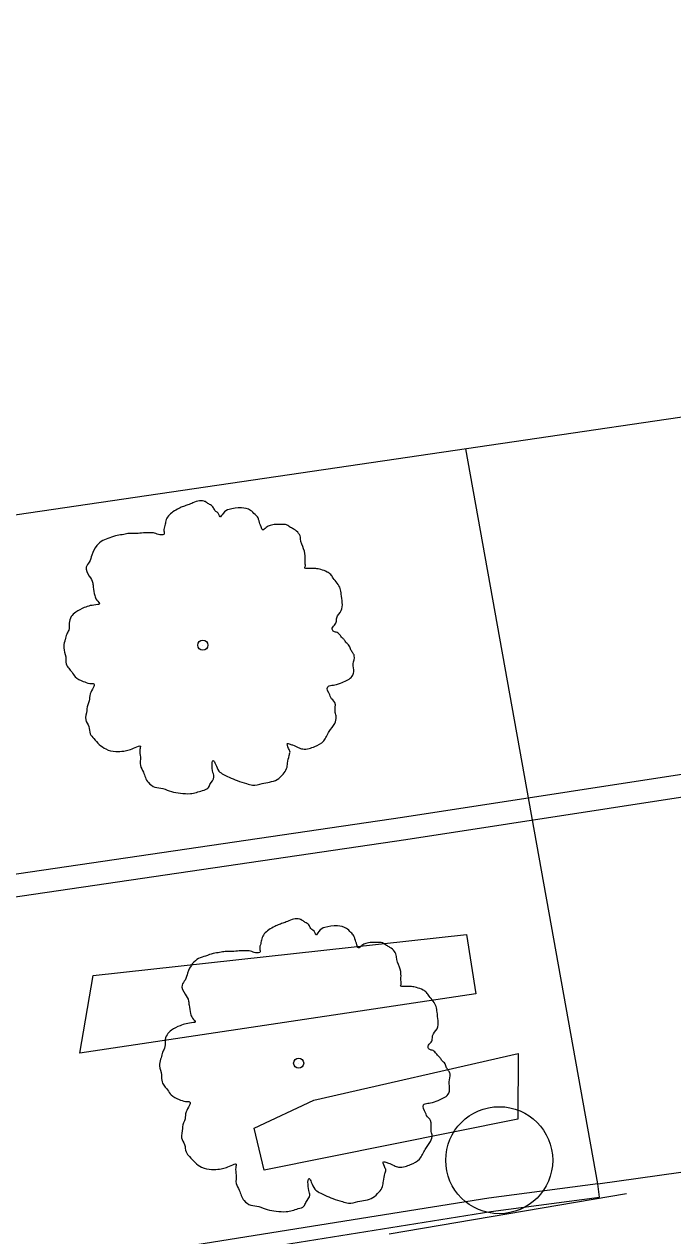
# Model space of a CAD drawing. Extents: x 2161152 to 2175754, y 602179 to 617749.
# Drawn here: x 2163562.19 to 2163586.45, y 606244.73 to 606290.03 of the extents above; entities that cross this region are included whole.
import ezdxf

# ---------------------------------------------------------------- set-up
doc = ezdxf.new("R2010")
doc.units = 0
for name, color, linetype in [('RD_EX_Bldg', 7, 'Continuous'), ('RD_EX_BldgApp_Sign', 7, 'Continuous'), ('RD_EX_Conc_Curb', 7, 'Continuous'), ('RD_EX_Conc_Sidewalk', 7, 'Continuous'), ('RD_EX_Misc_Golf_Cartpath', 7, 'Continuous'), ('RD_EX_VEG', 7, 'Continuous'), ('RD_EX_WALL_Retaining', 7, 'Continuous')]:
    doc.layers.add(name, color=color, linetype=linetype)

msp = doc.modelspace()

# ---------------------------------------------------------------- linework, layer by layer
at = {"layer": 'RD_EX_Bldg'}
msp.add_lwpolyline([(2163498.737, 606320.775), (2163509.48, 606247.58), (2163538.628, 606251.858), (2163536.268, 606267.933), (2163632.211, 606282.015), (2163634.559, 606266.023), (2163663.946, 606270.336), (2163653.216, 606343.448), (2163498.737, 606320.775)], dxfattribs=at)
at = {"layer": 'RD_EX_BldgApp_Sign'}
msp.add_line((2163575.839, 606244.81), (2163584.713, 606246.309), dxfattribs=at)
msp.add_circle((2163579.956, 606247.558), 2, dxfattribs=at)
at = {"layer": 'RD_EX_Conc_Curb'}
msp.add_lwpolyline([(2163571.222, 606244.295), (2163579.642, 606245.638), (2163583.71, 606246.176), (2163583.644, 606246.672), (2163579.57, 606246.133), (2163571.143, 606244.789), (2163565.373, 606243.874)], dxfattribs=at)
at = {"layer": 'RD_EX_Conc_Sidewalk'}
msp.add_line((2163583.644, 606246.672), (2163593.127, 606248.009), dxfattribs=at)
at = {"layer": 'RD_EX_Misc_Golf_Cartpath'}
msp.add_line((2163583.644, 606246.672), (2163578.707, 606274.162), dxfattribs=at)
at = {"layer": 'RD_EX_VEG'}
for points in [[(2163564.767, 606254.466), (2163578.728, 606256.001), (2163579.087, 606253.784), (2163564.273, 606251.559), (2163564.767, 606254.466)], [(2163573.026, 606249.805), (2163580.665, 606251.549), (2163580.649, 606249.092), (2163571.167, 606247.19), (2163570.788, 606248.75), (2163573.026, 606249.805)]]:
    msp.add_lwpolyline(points, dxfattribs=at)
for centre, radius in [((2163568.868, 606266.816), 0.188), ((2163568.859, 606266.802), 0.000075), ((2163572.454, 606251.186), 0.188), ((2163572.444, 606251.172), 0.000075)]:
    msp.add_circle(centre, radius, dxfattribs=at)
for points in [[(2163568.967, 606272.191), (2163568.742, 606272.21), (2163568.499, 606272.135), (2163568.311, 606272.06), (2163568.142, 606272.004), (2163567.974, 606271.929), (2163567.749, 606271.798), (2163567.58, 606271.648), (2163567.486, 606271.46), (2163567.449, 606271.292), (2163567.412, 606271.086), (2163567.412, 606270.954), (2163567.318, 606270.936), (2163567.205, 606270.954), (2163567.018, 606271.011), (2163566.831, 606271.011), (2163566.643, 606271.011), (2163566.381, 606270.992), (2163566.118, 606270.992), (2163565.912, 606270.954), (2163565.669, 606270.917), (2163565.387, 606270.823), (2163565.125, 606270.729), (2163564.9, 606270.542), (2163564.713, 606270.186), (2163564.619, 606269.924), (2163564.507, 606269.736), (2163564.619, 606269.399), (2163564.75, 606269.136), (2163564.769, 606268.986), (2163564.825, 606268.668), (2163564.9, 606268.499), (2163564.994, 606268.349), (2163564.938, 606268.33), (2163564.656, 606268.293), (2163564.432, 606268.218), (2163564.113, 606268.049), (2163563.944, 606267.881), (2163563.869, 606267.637), (2163563.851, 606267.375), (2163563.776, 606267.225), (2163563.719, 606267.019), (2163563.701, 606266.962), (2163563.663, 606266.719), (2163563.738, 606266.381), (2163563.757, 606266.119), (2163563.851, 606265.95), (2163563.963, 606265.819), (2163564.094, 606265.632), (2163564.394, 606265.463), (2163564.638, 606265.388), (2163564.788, 606265.369), (2163564.656, 606264.994), (2163564.619, 606264.732), (2163564.525, 606264.432), (2163564.525, 606264.376), (2163564.488, 606264.02), (2163564.6, 606263.776), (2163564.656, 606263.495), (2163564.788, 606263.326), (2163564.994, 606263.101), (2163565.237, 606262.933), (2163565.612, 606262.839), (2163565.912, 606262.858), (2163566.343, 606262.989), (2163566.531, 606263.045), (2163566.512, 606262.914), (2163566.531, 606262.633), (2163566.531, 606262.314), (2163566.643, 606262.071), (2163566.718, 606261.865), (2163566.831, 606261.677), (2163567.074, 606261.508), (2163567.374, 606261.452), (2163567.693, 606261.34), (2163568.03, 606261.284), (2163568.405, 606261.265), (2163568.855, 606261.377), (2163569.061, 606261.471), (2163569.136, 606261.602), (2163569.286, 606261.883), (2163569.248, 606262.052), (2163569.267, 606262.502), (2163569.342, 606262.371), (2163569.473, 606262.108), (2163569.848, 606261.883), (2163570.148, 606261.752), (2163570.504, 606261.64), (2163570.729, 606261.583), (2163571.085, 606261.64), (2163571.366, 606261.696), (2163571.647, 606261.79), (2163571.872, 606261.996), (2163572.003, 606262.202), (2163572.041, 606262.408), (2163572.097, 606262.689), (2163572.134, 606262.82)], [(2163572.134, 606262.82), (2163572.078, 606262.952), (2163572.041, 606263.139), (2163572.097, 606263.12), (2163572.228, 606263.083), (2163572.434, 606262.989), (2163572.603, 606262.933), (2163572.847, 606262.952), (2163573.053, 606263.027), (2163573.39, 606263.233), (2163573.596, 606263.589), (2163573.802, 606263.889), (2163573.859, 606264.132), (2163573.821, 606264.301), (2163573.802, 606264.676), (2163573.653, 606264.863), (2163573.615, 606264.957), (2163573.54, 606265.257), (2163573.596, 606265.294), (2163573.802, 606265.332), (2163574.084, 606265.425), (2163574.29, 606265.519), (2163574.458, 606265.65), (2163574.515, 606265.819), (2163574.496, 606266.119), (2163574.533, 606266.419), (2163574.477, 606266.531), (2163574.402, 606266.644), (2163574.346, 606266.794), (2163574.234, 606266.906), (2163574.159, 606267.019), (2163574.084, 606267.093), (2163573.99, 606267.206), (2163573.859, 606267.3), (2163573.746, 606267.337), (2163573.709, 606267.45), (2163573.821, 606267.6), (2163573.859, 606267.674), (2163573.877, 606267.843), (2163574.046, 606268.106), (2163574.084, 606268.405), (2163574.046, 606268.724), (2163574.009, 606268.93), (2163573.896, 606269.136), (2163573.746, 606269.324), (2163573.653, 606269.455), (2163573.521, 606269.549), (2163573.278, 606269.642), (2163573.09, 606269.68), (2163572.828, 606269.68), (2163572.678, 606269.717), (2163572.697, 606269.755), (2163572.697, 606269.867), (2163572.697, 606270.073), (2163572.64, 606270.411), (2163572.528, 606270.786), (2163572.528, 606270.804), (2163572.453, 606270.992), (2163572.284, 606271.142), (2163572.153, 606271.217), (2163572.003, 606271.31), (2163571.816, 606271.329), (2163571.591, 606271.329), (2163571.385, 606271.292), (2163571.235, 606271.217), (2163571.104, 606271.123), (2163571.047, 606271.235), (2163570.972, 606271.46), (2163570.935, 606271.573), (2163570.823, 606271.704), (2163570.654, 606271.854), (2163570.316, 606271.948), (2163569.848, 606271.891), (2163569.623, 606271.741), (2163569.511, 606271.61), (2163569.473, 606271.704), (2163569.323, 606271.854), (2163569.248, 606271.985), (2163569.117, 606272.079), (2163569.005, 606272.154), (2163568.93, 606272.191)], [(2163572.553, 606256.562), (2163572.328, 606256.58), (2163572.084, 606256.505), (2163571.897, 606256.43), (2163571.728, 606256.374), (2163571.559, 606256.299), (2163571.334, 606256.168), (2163571.166, 606256.018), (2163571.072, 606255.831), (2163571.034, 606255.662), (2163570.997, 606255.456), (2163570.997, 606255.325), (2163570.903, 606255.306), (2163570.791, 606255.325), (2163570.603, 606255.381), (2163570.416, 606255.381), (2163570.229, 606255.381), (2163569.966, 606255.362), (2163569.704, 606255.362), (2163569.498, 606255.325), (2163569.254, 606255.287), (2163568.973, 606255.193), (2163568.71, 606255.1), (2163568.486, 606254.912), (2163568.298, 606254.556), (2163568.204, 606254.294), (2163568.092, 606254.106), (2163568.204, 606253.769), (2163568.336, 606253.507), (2163568.354, 606253.357), (2163568.411, 606253.038), (2163568.486, 606252.869), (2163568.579, 606252.719), (2163568.523, 606252.701), (2163568.242, 606252.663), (2163568.017, 606252.588), (2163567.698, 606252.42), (2163567.53, 606252.251), (2163567.455, 606252.007), (2163567.436, 606251.745), (2163567.361, 606251.595), (2163567.305, 606251.389), (2163567.286, 606251.333), (2163567.249, 606251.089), (2163567.324, 606250.752), (2163567.342, 606250.489), (2163567.436, 606250.321), (2163567.548, 606250.189), (2163567.68, 606250.002), (2163567.98, 606249.833), (2163568.223, 606249.758), (2163568.373, 606249.74), (2163568.242, 606249.365), (2163568.204, 606249.102), (2163568.111, 606248.802), (2163568.111, 606248.746), (2163568.073, 606248.39), (2163568.186, 606248.146), (2163568.242, 606247.865), (2163568.373, 606247.697), (2163568.579, 606247.472), (2163568.823, 606247.303), (2163569.198, 606247.209), (2163569.498, 606247.228), (2163569.929, 606247.359), (2163570.116, 606247.416), (2163570.097, 606247.284), (2163570.116, 606247.003), (2163570.116, 606246.685), (2163570.229, 606246.441), (2163570.304, 606246.235), (2163570.416, 606246.047), (2163570.66, 606245.879), (2163570.959, 606245.823), (2163571.278, 606245.71), (2163571.615, 606245.654), (2163571.99, 606245.635), (2163572.44, 606245.748), (2163572.646, 606245.841), (2163572.721, 606245.972), (2163572.871, 606246.254), (2163572.834, 606246.422), (2163572.852, 606246.872), (2163572.927, 606246.741), (2163573.059, 606246.478), (2163573.433, 606246.254), (2163573.733, 606246.122), (2163574.089, 606246.01), (2163574.314, 606245.954), (2163574.67, 606246.01), (2163574.952, 606246.066), (2163575.233, 606246.16), (2163575.458, 606246.366), (2163575.589, 606246.572), (2163575.626, 606246.778), (2163575.682, 606247.059), (2163575.72, 606247.191)], [(2163575.72, 606247.191), (2163575.664, 606247.322), (2163575.626, 606247.509), (2163575.682, 606247.491), (2163575.814, 606247.453), (2163576.02, 606247.359), (2163576.188, 606247.303), (2163576.432, 606247.322), (2163576.638, 606247.397), (2163576.976, 606247.603), (2163577.182, 606247.959), (2163577.388, 606248.259), (2163577.444, 606248.503), (2163577.407, 606248.671), (2163577.388, 606249.046), (2163577.238, 606249.234), (2163577.2, 606249.327), (2163577.126, 606249.627), (2163577.182, 606249.665), (2163577.388, 606249.702), (2163577.669, 606249.796), (2163577.875, 606249.889), (2163578.044, 606250.021), (2163578.1, 606250.189), (2163578.081, 606250.489), (2163578.119, 606250.789), (2163578.063, 606250.902), (2163577.988, 606251.014), (2163577.931, 606251.164), (2163577.819, 606251.276), (2163577.744, 606251.389), (2163577.669, 606251.464), (2163577.575, 606251.576), (2163577.444, 606251.67), (2163577.332, 606251.707), (2163577.294, 606251.82), (2163577.407, 606251.97), (2163577.444, 606252.045), (2163577.463, 606252.213), (2163577.632, 606252.476), (2163577.669, 606252.776), (2163577.632, 606253.094), (2163577.594, 606253.301), (2163577.482, 606253.507), (2163577.332, 606253.694), (2163577.238, 606253.825), (2163577.107, 606253.919), (2163576.863, 606254.013), (2163576.676, 606254.05), (2163576.413, 606254.05), (2163576.263, 606254.088), (2163576.282, 606254.125), (2163576.282, 606254.238), (2163576.282, 606254.444), (2163576.226, 606254.781), (2163576.113, 606255.156), (2163576.113, 606255.175), (2163576.038, 606255.362), (2163575.87, 606255.512), (2163575.739, 606255.587), (2163575.589, 606255.681), (2163575.401, 606255.699), (2163575.176, 606255.699), (2163574.97, 606255.662), (2163574.82, 606255.587), (2163574.689, 606255.493), (2163574.633, 606255.606), (2163574.558, 606255.831), (2163574.52, 606255.943), (2163574.408, 606256.074), (2163574.239, 606256.224), (2163573.902, 606256.318), (2163573.433, 606256.262), (2163573.208, 606256.112), (2163573.096, 606255.981), (2163573.059, 606256.074), (2163572.909, 606256.224), (2163572.834, 606256.355), (2163572.702, 606256.449), (2163572.59, 606256.524), (2163572.515, 606256.562)]]:
    msp.add_spline(points, degree=3, dxfattribs=at)
at = {"layer": 'RD_EX_WALL_Retaining'}
for points in [[(2163634.184, 606268.579), (2163633.651, 606268.501), (2163595.199, 606263.274), (2163576.333, 606260.373), (2163538.199, 606254.78)], [(2163538.32, 606253.955), (2163576.457, 606259.549), (2163595.318, 606262.449), (2163633.767, 606267.676), (2163634.305, 606267.754)]]:
    msp.add_lwpolyline(points, dxfattribs=at)

doc.saveas('drawing.dxf')
